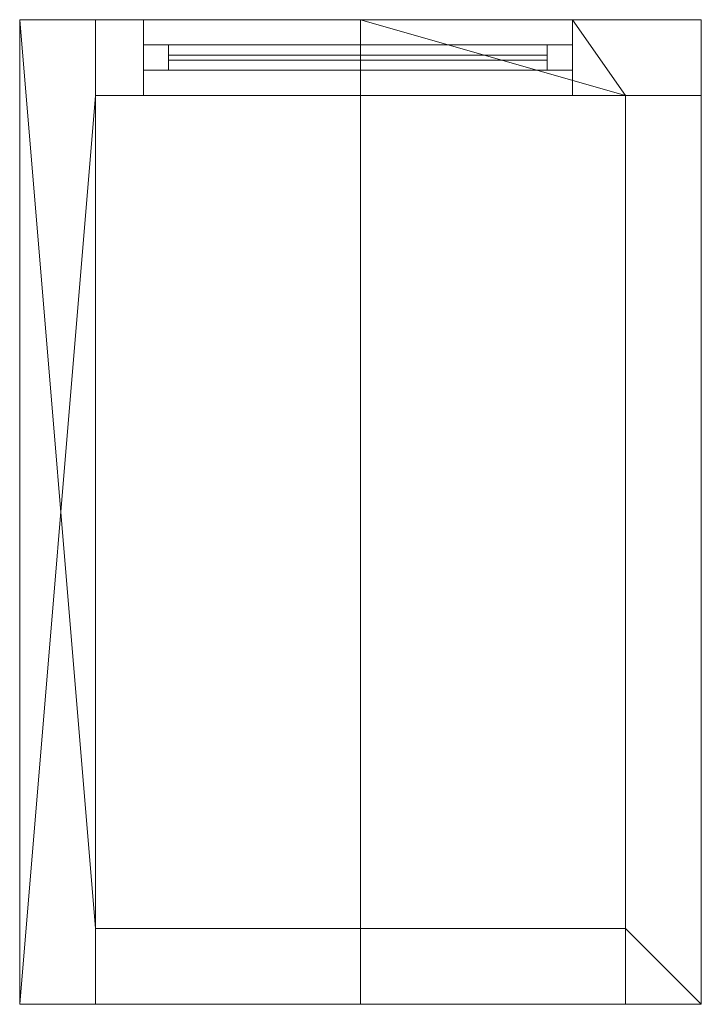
# Model space of a CAD drawing. Header units: millimetres. Extents: x -430348 to -225823, y -86243 to 5084.
# Tile 382 of 656: x -391301 to -389951, y -28897 to -26947. Entities that reach past the tile are written whole.
import ezdxf

# ---------------------------------------------------------------- set-up
doc = ezdxf.new("R2010")
doc.units = ezdxf.units.MM
for name, color, linetype, lineweight in [('A-GLAZ-CURT', 52, 'Continuous', 9), ('A-GLAZ-CWMG', 51, 'Continuous', 9), ('A-ROOF', 132, 'Continuous', 9), ('A-WALL', 113, 'Continuous', 9)]:
    doc.layers.add(name, color=color, linetype=linetype, lineweight=lineweight)

# ---------------------------------------------------------------- blocks, each defined once
blk = doc.blocks.new('System Panel - door 4-518766-_3D_ Copy 1')
at = {"layer": 'A-GLAZ-CURT'}
mesh = blk.add_polyface(dxfattribs=at)
corners = [(-375, 5), (-375, 5, 1311.2), (375, 5, 1311.2), (375, 5)]
mesh.append_faces([[corners[k] for k in face] for face in [(1, 2, 3, 0)]])
mesh = blk.add_polyface(dxfattribs=at)
corners = [(375, -5), (-375, -5), (-375, 5), (375, 5)]
mesh.append_faces([[corners[k] for k in face] for face in [(0, 1, 2, 3)]])
mesh = blk.add_polyface(dxfattribs=at)
corners = [(-375, -5, 1311.2), (375, -5, 1311.2), (375, 5, 1311.2), (-375, 5, 1311.2)]
mesh.append_faces([[corners[k] for k in face] for face in [(0, 1, 2, 3)]])
mesh = blk.add_polyface(dxfattribs=at)
corners = [(-375, -5), (-375, -5, 1311.2), (-375, 5, 1311.2), (-375, 5)]
mesh.append_faces([[corners[k] for k in face] for face in [(0, 1, 2, 3)]])
mesh = blk.add_polyface(dxfattribs=at)
corners = [(375, -5, 1311.2), (375, -5), (375, 5), (375, 5, 1311.2)]
mesh.append_faces([[corners[k] for k in face] for face in [(0, 1, 2, 3)]])
mesh = blk.add_polyface(dxfattribs=at)
corners = [(-375, -5), (375, -5), (375, -5, 1311.2), (-375, -5, 1311.2)]
mesh.append_faces([[corners[k] for k in face] for face in [(2, 3, 0, 1)]])
blk = doc.blocks.new('Rectangular Mullion - 50mm x 50mm-518767-_3D_ Copy 1')
at = {"layer": 'A-GLAZ-CWMG'}
mesh = blk.add_polyface(dxfattribs=at)
corners = [(0, 25), (-50, 25), (-50, -25), (0, -25)]
mesh.append_faces([[corners[k] for k in face] for face in [(2, 3, 0, 1)]])
mesh = blk.add_polyface(dxfattribs=at)
corners = [(0, 25, -1411.2), (0, -25, -1411.2), (-50, -25, -1411.2), (-50, 25, -1411.2)]
mesh.append_faces([[corners[k] for k in face] for face in [(0, 1, 2, 3)]])
mesh = blk.add_polyface(dxfattribs=at)
corners = [(-50, 25), (0, 25), (0, 25, -1411.2), (-50, 25, -1411.2)]
mesh.append_faces([[corners[k] for k in face] for face in [(3, 0, 1, 2)]])
mesh = blk.add_polyface(dxfattribs=at)
corners = [(-50, -25), (-50, 25), (-50, 25, -1411.2), (-50, -25, -1411.2)]
mesh.append_faces([[corners[k] for k in face] for face in [(3, 0, 1, 2)]])
mesh = blk.add_polyface(dxfattribs=at)
corners = [(0, 25), (0, -25), (0, -25, -1411.2), (0, 25, -1411.2)]
mesh.append_faces([[corners[k] for k in face] for face in [(3, 0, 1, 2)]])
mesh = blk.add_polyface(dxfattribs=at)
corners = [(0, -25), (-50, -25), (-50, -25, -1411.2), (0, -25, -1411.2)]
mesh.append_faces([[corners[k] for k in face] for face in [(3, 0, 1, 2)]])
blk = doc.blocks.new('Rectangular Mullion - 50mm x 50mm-285748-_3D_ Copy 1')
at = {"layer": 'A-GLAZ-CWMG'}
mesh = blk.add_polyface(dxfattribs=at)
corners = [(0, 25), (-50, 25), (-50, -25), (0, -25)]
mesh.append_faces([[corners[k] for k in face] for face in [(3, 0, 1, 2)]])
mesh = blk.add_polyface(dxfattribs=at)
corners = [(0, 25, -750), (0, -25, -750), (-50, -25, -750), (-50, 25, -750)]
mesh.append_faces([[corners[k] for k in face] for face in [(3, 0, 1, 2)]])
mesh = blk.add_polyface(dxfattribs=at)
corners = [(-50, 25), (0, 25), (0, 25, -750), (-50, 25, -750)]
mesh.append_faces([[corners[k] for k in face] for face in [(0, 1, 2, 3)]])
mesh = blk.add_polyface(dxfattribs=at)
corners = [(-50, -25), (-50, 25), (-50, 25, -750), (-50, -25, -750)]
mesh.append_faces([[corners[k] for k in face] for face in [(0, 1, 2, 3)]])
mesh = blk.add_polyface(dxfattribs=at)
corners = [(0, 25), (0, -25), (0, -25, -750), (0, 25, -750)]
mesh.append_faces([[corners[k] for k in face] for face in [(0, 1, 2, 3)]])
mesh = blk.add_polyface(dxfattribs=at)
corners = [(0, -25), (-50, -25), (-50, -25, -750), (0, -25, -750)]
mesh.append_faces([[corners[k] for k in face] for face in [(0, 1, 2, 3)]])
blk = doc.blocks.new('Rectangular Mullion - 50mm x 50mm-518768-_3D_ Copy 1')
at = {"layer": 'A-GLAZ-CWMG'}
mesh = blk.add_polyface(dxfattribs=at)
corners = [(0, 25), (-50, 25), (-50, -25), (0, -25)]
mesh.append_faces([[corners[k] for k in face] for face in [(2, 3, 0, 1)]])
mesh = blk.add_polyface(dxfattribs=at)
corners = [(0, 25, -1411.2), (0, -25, -1411.2), (-50, -25, -1411.2), (-50, 25, -1411.2)]
mesh.append_faces([[corners[k] for k in face] for face in [(0, 1, 2, 3)]])
mesh = blk.add_polyface(dxfattribs=at)
corners = [(-50, 25), (0, 25), (0, 25, -1411.2), (-50, 25, -1411.2)]
mesh.append_faces([[corners[k] for k in face] for face in [(3, 0, 1, 2)]])
mesh = blk.add_polyface(dxfattribs=at)
corners = [(-50, -25), (-50, 25), (-50, 25, -1411.2), (-50, -25, -1411.2)]
mesh.append_faces([[corners[k] for k in face] for face in [(3, 0, 1, 2)]])
mesh = blk.add_polyface(dxfattribs=at)
corners = [(0, 25), (0, -25), (0, -25, -1411.2), (0, 25, -1411.2)]
mesh.append_faces([[corners[k] for k in face] for face in [(3, 0, 1, 2)]])
mesh = blk.add_polyface(dxfattribs=at)
corners = [(0, -25), (-50, -25), (-50, -25, -1411.2), (0, -25, -1411.2)]
mesh.append_faces([[corners[k] for k in face] for face in [(3, 0, 1, 2)]])
blk = doc.blocks.new('Rectangular Mullion - 50mm x 50mm-285749-_3D_ Copy 1')
at = {"layer": 'A-GLAZ-CWMG'}
mesh = blk.add_polyface(dxfattribs=at)
corners = [(0, 25), (-50, 25), (-50, -25), (0, -25)]
mesh.append_faces([[corners[k] for k in face] for face in [(2, 3, 0, 1)]])
mesh = blk.add_polyface(dxfattribs=at)
corners = [(0, 25, -750), (0, -25, -750), (-50, -25, -750), (-50, 25, -750)]
mesh.append_faces([[corners[k] for k in face] for face in [(0, 1, 2, 3)]])
mesh = blk.add_polyface(dxfattribs=at)
corners = [(-50, 25), (0, 25), (0, 25, -750), (-50, 25, -750)]
mesh.append_faces([[corners[k] for k in face] for face in [(0, 1, 2, 3)]])
mesh = blk.add_polyface(dxfattribs=at)
corners = [(-50, -25), (-50, 25), (-50, 25, -750), (-50, -25, -750)]
mesh.append_faces([[corners[k] for k in face] for face in [(0, 1, 2, 3)]])
mesh = blk.add_polyface(dxfattribs=at)
corners = [(0, 25), (0, -25), (0, -25, -750), (0, 25, -750)]
mesh.append_faces([[corners[k] for k in face] for face in [(0, 1, 2, 3)]])
mesh = blk.add_polyface(dxfattribs=at)
corners = [(0, -25), (-50, -25), (-50, -25, -750), (0, -25, -750)]
mesh.append_faces([[corners[k] for k in face] for face in [(0, 1, 2, 3)]])

msp = doc.modelspace()

# ---------------------------------------------------------------- block references
at = {"layer": 'A-GLAZ-CURT', "rotation": 180}
msp.add_blockref('System Panel - door 4-518766-_3D_ Copy 1', (-390630.7, -27021.6, 58577.5), dxfattribs=at)
at = {"layer": 'A-GLAZ-CWMG', "extrusion": (0, 0, -1)}
msp.add_blockref('Rectangular Mullion - 50mm x 50mm-518768-_3D_ Copy 1', (391055.7, -27021.6, -58527.5), dxfattribs=at)
at = {"layer": 'A-GLAZ-CWMG', "extrusion": (-1, 0, 0), "rotation": 90}
msp.add_blockref('Rectangular Mullion - 50mm x 50mm-285748-_3D_ Copy 1', (27021.6, 59938.7, 391005.7), dxfattribs=at)
at = {"layer": 'A-GLAZ-CWMG', "extrusion": (1, 0, 0), "rotation": 270}
msp.add_blockref('Rectangular Mullion - 50mm x 50mm-285749-_3D_ Copy 1', (-27021.6, 58527.5, -390255.7), dxfattribs=at)
at = {"layer": 'A-GLAZ-CWMG'}
msp.add_blockref('Rectangular Mullion - 50mm x 50mm-518767-_3D_ Copy 1', (-390205.7, -27021.6, 59938.7), dxfattribs=at)

# ---------------------------------------------------------------- meshes
at = {"layer": 'A-ROOF'}
mesh = msp.add_polyface(dxfattribs=at)
corners = [(-390625.7, -28896.6, 60380.3), (-391300.7, -28896.6, 59990.6), (-391300.7, -26946.6, 59990.6), (-390625.7, -26946.6, 60380.3)]
mesh.append_faces([[corners[k] for k in face] for face in [(2, 3, 0, 1)]])
mesh = msp.add_polyface(dxfattribs=at)
corners = [(-391300.7, -28896.6, 60106), (-390625.7, -28896.6, 60495.7), (-390625.7, -26946.6, 60495.7), (-391300.7, -26946.6, 60106)]
mesh.append_faces([[corners[k] for k in face] for face in [(1, 2, 3, 0)]])
mesh = msp.add_polyface(dxfattribs=at)
corners = [(-391300.7, -28896.6, 59990.6), (-391300.7, -28896.6, 60106), (-391300.7, -26946.6, 60106), (-391300.7, -26946.6, 59990.6)]
mesh.append_faces([[corners[k] for k in face] for face in [(2, 3, 0, 1)]])
mesh = msp.add_polyface(dxfattribs=at)
corners = [(-391300.7, -26946.6, 60106), (-390625.7, -26946.6, 60495.7), (-389950.7, -26946.6, 60106), (-389950.7, -26946.6, 59990.6), (-390625.7, -26946.6, 60380.3), (-391300.7, -26946.6, 59990.6)]
mesh.append_faces([[corners[k] for k in face] for face in [(0, 1, 4, 5)]], dxfattribs={"vtx1": -1})
mesh.append_faces([[corners[k] for k in face] for face in [(2, 3, 4, 1)]], dxfattribs={"vtx2": -1})
mesh = msp.add_polyface(dxfattribs=at)
corners = [(-389950.7, -26946.6, 59990.6), (-389950.7, -28896.6, 59990.6), (-390625.7, -28896.6, 60380.3), (-390625.7, -26946.6, 60380.3)]
mesh.append_faces([[corners[k] for k in face] for face in [(1, 2, 3, 0)]])
mesh = msp.add_polyface(dxfattribs=at)
corners = [(-389950.7, -28896.6, 60106), (-389950.7, -26946.6, 60106), (-390625.7, -26946.6, 60495.7), (-390625.7, -28896.6, 60495.7)]
mesh.append_faces([[corners[k] for k in face] for face in [(2, 3, 0, 1)]])
mesh = msp.add_polyface(dxfattribs=at)
corners = [(-389950.7, -26946.6, 59990.6), (-389950.7, -26946.6, 60106), (-389950.7, -28896.6, 60106), (-389950.7, -28896.6, 59990.6)]
mesh.append_faces([[corners[k] for k in face] for face in [(2, 3, 0, 1)]])
mesh = msp.add_polyface(dxfattribs=at)
corners = [(-389950.7, -28896.6, 60106), (-390625.7, -28896.6, 60495.7), (-391300.7, -28896.6, 60106), (-391300.7, -28896.6, 59990.6), (-390625.7, -28896.6, 60380.3), (-389950.7, -28896.6, 59990.6)]
mesh.append_faces([[corners[k] for k in face] for face in [(0, 1, 4, 5)]], dxfattribs={"vtx1": -1})
mesh.append_faces([[corners[k] for k in face] for face in [(2, 3, 4, 1)]], dxfattribs={"vtx2": -1})
at = {"layer": 'A-WALL'}
mesh = msp.add_polyface(dxfattribs=at)
corners = [(-391300.7, -28896.6, 58527.5), (-391300.7, -28896.6, 59990.6), (-391300.7, -26946.6, 59990.6), (-391300.7, -26946.6, 58527.5)]
mesh.append_faces([[corners[k] for k in face] for face in [(1, 2, 3, 0)]])
mesh = msp.add_polyface(dxfattribs=at)
corners = [(-391150.7, -26946.6, 58527.5), (-391150.7, -27096.6, 58527.5), (-391150.7, -28746.6, 58527.5), (-391150.7, -28896.6, 58527.5), (-391300.7, -28896.6, 58527.5), (-391300.7, -26946.6, 58527.5)]
mesh.append_faces([[corners[k] for k in face] for face in [(4, 5, 2, 3)]], dxfattribs={"vtx1": -1})
mesh.append_faces([[corners[k] for k in face] for face in [(5, 0, 1, 2)]], dxfattribs={"vtx3": -1})
mesh = msp.add_polyface(dxfattribs=at)
corners = [(-391150.7, -26946.6, 60077.2), (-391150.7, -26946.6, 58527.5), (-391300.7, -26946.6, 58527.5), (-391300.7, -26946.6, 59990.6)]
mesh.append_faces([[corners[k] for k in face] for face in [(3, 0, 1, 2)]])
mesh = msp.add_polyface(dxfattribs=at)
corners = [(-391150.7, -28896.6, 60077.2), (-391150.7, -28746.6, 60077.2), (-391150.7, -27096.6, 60077.2), (-391150.7, -26946.6, 60077.2), (-391300.7, -26946.6, 59990.6), (-391300.7, -28896.6, 59990.6)]
mesh.append_faces([[corners[k] for k in face] for face in [(2, 3, 4, 5), (5, 0, 1, 2)]], dxfattribs={"vtx3": -1})
mesh = msp.add_polyface(dxfattribs=at)
corners = [(-391150.7, -28896.6, 58527.5), (-391150.7, -28746.6, 58527.5), (-391150.7, -27096.6, 58527.5), (-391150.7, -26946.6, 58527.5), (-391150.7, -26946.6, 60077.2), (-391150.7, -27096.6, 60077.2), (-391150.7, -28746.6, 60077.2), (-391150.7, -28896.6, 60077.2)]
mesh.append_faces([[corners[k] for k in face] for face in [(5, 2, 3, 4)]], dxfattribs={"vtx0": -1})
mesh.append_faces([[corners[k] for k in face] for face in [(0, 1, 6, 7)]], dxfattribs={"vtx1": -1})
mesh.append_faces([[corners[k] for k in face] for face in [(5, 6, 1, 2)]], dxfattribs={"vtx1": -1, "vtx3": -1})
mesh = msp.add_polyface(dxfattribs=at)
corners = [(-391150.7, -26946.6, 58527.5), (-391150.7, -26946.6, 60077.2), (-390625.7, -26946.6, 60380.3), (-389950.7, -26946.6, 59990.6), (-389950.7, -26946.6, 58527.5), (-390205.7, -26946.6, 58527.5), (-390205.7, -26946.6, 59938.7), (-391055.7, -26946.6, 59938.7), (-391055.7, -26946.6, 58527.5)]
mesh.append_faces([[corners[k] for k in face] for face in [(2, 7, 1)]], dxfattribs={"vtx0": -1, "vtx1": -1})
mesh.append_faces([[corners[k] for k in face] for face in [(2, 3, 6, 7)]], dxfattribs={"vtx1": -1, "vtx3": -1})
mesh.append_faces([[corners[k] for k in face] for face in [(4, 5, 6, 3)]], dxfattribs={"vtx2": -1})
mesh.append_faces([[corners[k] for k in face] for face in [(7, 8, 0, 1)]], dxfattribs={"vtx3": -1})
mesh = msp.add_polyface(dxfattribs=at)
corners = [(-391150.7, -27096.6, 58527.5), (-391150.7, -26946.6, 58527.5), (-391055.7, -26946.6, 58527.5), (-391055.7, -27096.6, 58527.5), (-389950.7, -26946.6, 58527.5), (-389950.7, -27096.6, 58527.5), (-390100.7, -27096.6, 58527.5), (-390205.7, -27096.6, 58527.5), (-390205.7, -26946.6, 58527.5)]
mesh.append_faces([[corners[k] for k in face] for face in [(2, 3, 0, 1)]])
mesh.append_faces([[corners[k] for k in face] for face in [(8, 6, 7)]], dxfattribs={"vtx0": -1})
mesh.append_faces([[corners[k] for k in face] for face in [(4, 5, 6, 8)]], dxfattribs={"vtx2": -1})
mesh = msp.add_polyface(dxfattribs=at)
corners = [(-391150.7, -27096.6, 58527.5), (-391150.7, -27096.6, 60077.2), (-391150.7, -26946.6, 60077.2), (-391150.7, -26946.6, 58527.5)]
mesh.append_faces([[corners[k] for k in face] for face in [(3, 0, 1, 2)]])
mesh = msp.add_polyface(dxfattribs=at)
corners = [(-391150.7, -26946.6, 60077.2), (-391150.7, -27096.6, 60077.2), (-390625.7, -27096.6, 60380.3), (-390625.7, -26946.6, 60380.3)]
mesh.append_faces([[corners[k] for k in face] for face in [(2, 3, 0, 1)]])
mesh = msp.add_polyface(dxfattribs=at)
corners = [(-390205.7, -26946.6, 59938.7), (-390205.7, -27096.6, 59938.7), (-391055.7, -27096.6, 59938.7), (-391055.7, -26946.6, 59938.7)]
mesh.append_faces([[corners[k] for k in face] for face in [(1, 2, 3, 0)]])
mesh = msp.add_polyface(dxfattribs=at)
corners = [(-391055.7, -26946.6, 59938.7), (-391055.7, -27096.6, 59938.7), (-391055.7, -27096.6, 58527.5), (-391055.7, -26946.6, 58527.5)]
mesh.append_faces([[corners[k] for k in face] for face in [(1, 2, 3, 0)]])
mesh = msp.add_polyface(dxfattribs=at)
corners = [(-389950.7, -27096.6, 59990.6), (-389950.7, -26946.6, 59990.6), (-390625.7, -26946.6, 60380.3), (-390625.7, -27096.6, 60380.3), (-390100.7, -27096.6, 60077.2)]
mesh.append_faces([[corners[k] for k in face] for face in [(4, 2, 3)]], dxfattribs={"vtx0": -1})
mesh.append_faces([[corners[k] for k in face] for face in [(1, 2, 4, 0)]], dxfattribs={"vtx1": -1})
mesh = msp.add_polyface(dxfattribs=at)
corners = [(-390205.7, -27096.6, 59938.7), (-390205.7, -26946.6, 59938.7), (-390205.7, -26946.6, 58527.5), (-390205.7, -27096.6, 58527.5)]
mesh.append_faces([[corners[k] for k in face] for face in [(3, 0, 1, 2)]])
mesh = msp.add_polyface(dxfattribs=at)
corners = [(-389950.7, -27096.6, 59990.6), (-389950.7, -27096.6, 58527.5), (-389950.7, -26946.6, 58527.5), (-389950.7, -26946.6, 59990.6)]
mesh.append_faces([[corners[k] for k in face] for face in [(0, 1, 2, 3)]])
mesh = msp.add_polyface(dxfattribs=at)
corners = [(-391150.7, -27096.6, 60077.2), (-391150.7, -27096.6, 58527.5), (-391055.7, -27096.6, 58527.5), (-391055.7, -27096.6, 59938.7), (-390205.7, -27096.6, 59938.7), (-390205.7, -27096.6, 58527.5), (-390100.7, -27096.6, 58527.5), (-389950.7, -27096.6, 58527.5), (-389950.7, -27096.6, 59990.6), (-390100.7, -27096.6, 60077.2), (-390625.7, -27096.6, 60380.3)]
mesh.append_faces([[corners[k] for k in face] for face in [(4, 9, 10)]], dxfattribs={"vtx0": -1, "vtx2": -1})
mesh.append_faces([[corners[k] for k in face] for face in [(6, 7, 4, 5)]], dxfattribs={"vtx1": -1})
mesh.append_faces([[corners[k] for k in face] for face in [(8, 9, 4, 7)]], dxfattribs={"vtx1": -1, "vtx2": -1})
mesh.append_faces([[corners[k] for k in face] for face in [(10, 0, 3, 4)]], dxfattribs={"vtx1": -1, "vtx3": -1})
mesh.append_faces([[corners[k] for k in face] for face in [(1, 2, 3, 0)]], dxfattribs={"vtx2": -1})
mesh = msp.add_polyface(dxfattribs=at)
corners = [(-390100.7, -27096.6, 58527.5), (-390100.7, -28746.6, 58527.5), (-390100.7, -28896.6, 58527.5), (-390100.7, -28896.6, 60077.2), (-390100.7, -28746.6, 60077.2), (-390100.7, -27096.6, 60077.2)]
mesh.append_faces([[corners[k] for k in face] for face in [(5, 0, 1, 4), (2, 3, 4, 1)]], dxfattribs={"vtx2": -1})
mesh = msp.add_polyface(dxfattribs=at)
corners = [(-390100.7, -28896.6, 58527.5), (-390100.7, -28746.6, 58527.5), (-390100.7, -27096.6, 58527.5), (-389950.7, -27096.6, 58527.5), (-389950.7, -28896.6, 58527.5)]
mesh.append_faces([[corners[k] for k in face] for face in [(1, 4, 0)]], dxfattribs={"vtx0": -1})
mesh.append_faces([[corners[k] for k in face] for face in [(3, 4, 1, 2)]], dxfattribs={"vtx1": -1})
mesh = msp.add_polyface(dxfattribs=at)
corners = [(-390100.7, -27096.6, 58527.5), (-390100.7, -27096.6, 60077.2), (-389950.7, -27096.6, 59990.6), (-389950.7, -27096.6, 58527.5)]
mesh.append_faces([[corners[k] for k in face] for face in [(0, 1, 2, 3)]])
mesh = msp.add_polyface(dxfattribs=at)
corners = [(-390100.7, -27096.6, 60077.2), (-390100.7, -28746.6, 60077.2), (-390100.7, -28896.6, 60077.2), (-389950.7, -28896.6, 59990.6), (-389950.7, -27096.6, 59990.6)]
mesh.append_faces([[corners[k] for k in face] for face in [(2, 3, 1)]], dxfattribs={"vtx1": -1})
mesh.append_faces([[corners[k] for k in face] for face in [(4, 0, 1, 3)]], dxfattribs={"vtx2": -1})
mesh = msp.add_polyface(dxfattribs=at)
corners = [(-389950.7, -27096.6, 58527.5), (-389950.7, -27096.6, 59990.6), (-389950.7, -28896.6, 59990.6), (-389950.7, -28896.6, 58527.5)]
mesh.append_faces([[corners[k] for k in face] for face in [(2, 3, 0, 1)]])
mesh = msp.add_polyface(dxfattribs=at)
corners = [(-390100.7, -28746.6, 58527.5), (-391150.7, -28746.6, 58527.5), (-391150.7, -28746.6, 60077.2), (-390625.7, -28746.6, 60380.3), (-390100.7, -28746.6, 60077.2)]
mesh.append_faces([[corners[k] for k in face] for face in [(4, 0, 1), (2, 3, 4, 1)]], dxfattribs={"vtx2": -1})
mesh = msp.add_polyface(dxfattribs=at)
corners = [(-391150.7, -28746.6, 58527.5), (-390100.7, -28746.6, 58527.5), (-390100.7, -28896.6, 58527.5), (-391150.7, -28896.6, 58527.5)]
mesh.append_faces([[corners[k] for k in face] for face in [(0, 1, 2, 3)]])
mesh = msp.add_polyface(dxfattribs=at)
corners = [(-391150.7, -28746.6, 60077.2), (-391150.7, -28746.6, 58527.5), (-391150.7, -28896.6, 58527.5), (-391150.7, -28896.6, 60077.2)]
mesh.append_faces([[corners[k] for k in face] for face in [(1, 2, 3, 0)]])
mesh = msp.add_polyface(dxfattribs=at)
corners = [(-390625.7, -28746.6, 60380.3), (-391150.7, -28746.6, 60077.2), (-391150.7, -28896.6, 60077.2), (-390625.7, -28896.6, 60380.3)]
mesh.append_faces([[corners[k] for k in face] for face in [(3, 0, 1, 2)]])
mesh = msp.add_polyface(dxfattribs=at)
corners = [(-390100.7, -28746.6, 60077.2), (-390625.7, -28746.6, 60380.3), (-390625.7, -28896.6, 60380.3), (-390100.7, -28896.6, 60077.2)]
mesh.append_faces([[corners[k] for k in face] for face in [(1, 2, 3, 0)]])
mesh = msp.add_polyface(dxfattribs=at)
corners = [(-390100.7, -28746.6, 58527.5), (-390100.7, -28746.6, 60077.2), (-390100.7, -28896.6, 60077.2), (-390100.7, -28896.6, 58527.5)]
mesh.append_faces([[corners[k] for k in face] for face in [(3, 0, 1, 2)]])
mesh = msp.add_polyface(dxfattribs=at)
corners = [(-391150.7, -28896.6, 58527.5), (-391150.7, -28896.6, 60077.2), (-391300.7, -28896.6, 59990.6), (-391300.7, -28896.6, 58527.5)]
mesh.append_faces([[corners[k] for k in face] for face in [(2, 3, 0, 1)]])
mesh = msp.add_polyface(dxfattribs=at)
corners = [(-390100.7, -28896.6, 58527.5), (-390100.7, -28896.6, 60077.2), (-390625.7, -28896.6, 60380.3), (-391150.7, -28896.6, 60077.2), (-391150.7, -28896.6, 58527.5)]
mesh.append_faces([[corners[k] for k in face] for face in [(3, 4, 0), (1, 2, 3, 0)]], dxfattribs={"vtx2": -1})
mesh = msp.add_polyface(dxfattribs=at)
corners = [(-390100.7, -28896.6, 60077.2), (-390100.7, -28896.6, 58527.5), (-389950.7, -28896.6, 58527.5), (-389950.7, -28896.6, 59990.6)]
mesh.append_faces([[corners[k] for k in face] for face in [(3, 0, 1, 2)]])

doc.saveas('drawing.dxf')
